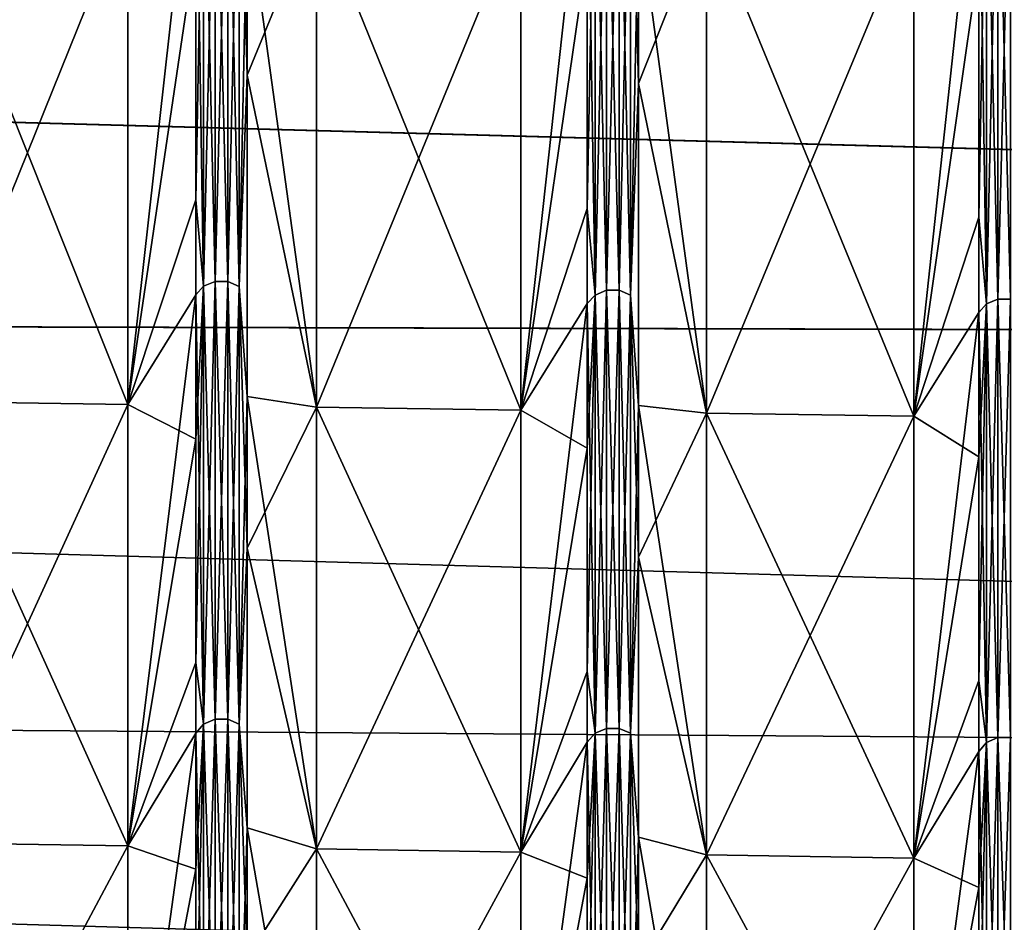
# Model space of a CAD drawing. Header units: metres. Extents: x -31 to 116, y -84 to 84.
# Tile 391 of 656: x 58.98 to 64.21, y -55.06 to -50.27. Entities that reach past the tile are written whole.
import ezdxf

# ---------------------------------------------------------------- set-up
doc = ezdxf.new("R2010")
doc.units = ezdxf.units.M
doc.layers.add('solid_80010000GA_11_1', color=7, linetype='CONTINUOUS')

msp = doc.modelspace()

# ---------------------------------------------------------------- linework, layer by layer
at = {"layer": 'solid_80010000GA_11_1'}
for points in [[(60.149567, -49.037842, 35.628075), (60.190956, -50.559601, 33.529545), (60.190956, -47.724346, 37.455181)], [(60.560387, -49.662849, 36.20578), (60.190956, -47.724346, 37.455181), (60.190956, -50.559601, 33.529545)], [(62.228855, -49.08189, 35.66008), (62.270245, -50.605003, 33.559601), (62.270245, -47.767208, 37.488758)], [(62.631138, -49.692093, 36.227028), (62.270245, -47.767208, 37.488758), (62.270245, -50.605003, 33.559601)], [(59.960613, -49.037735, 35.628002), (59.919064, -49.868526, 34.549004), (59.919064, -51.222973, 32.507088)], [(59.960613, -51.681911, 31.670715), (59.960613, -49.037735, 35.628002), (59.919064, -51.222973, 32.507088)], [(59.960613, -49.037735, -35.628002), (59.960613, -51.681911, -31.670715), (59.919064, -49.080761, -35.65926)], [(60.021336, -49.01379, 35.610603), (59.960613, -49.037735, 35.628002), (59.960613, -51.681911, 31.670715)], [(60.021336, -51.656673, 31.655251), (60.021336, -49.01379, 35.610603), (59.960613, -51.681911, 31.670715)], [(60.021336, -49.01379, -35.610603), (60.021336, -51.656673, -31.655251), (59.960613, -49.037735, -35.628002)], [(60.021336, -51.656673, -31.655251), (59.960613, -51.681911, -31.670715), (59.960613, -49.037735, -35.628002)], [(60.088886, -49.013828, 35.61063), (60.021336, -49.01379, 35.610603), (60.021336, -51.656673, 31.655251)], [(60.088886, -51.656712, -31.655273), (60.021336, -51.656673, -31.655251), (60.021336, -49.01379, -35.610603)], [(60.088886, -49.013828, -35.61063), (60.088886, -51.656712, -31.655273), (60.021336, -49.01379, -35.610603)], [(60.088886, -51.656712, 31.655273), (60.088886, -49.013828, 35.61063), (60.021336, -51.656673, 31.655251)], [(60.149567, -49.037842, 35.628075), (60.088886, -49.013828, 35.61063), (60.088886, -51.656712, 31.655273)], [(60.149567, -51.682018, -31.670782), (60.088886, -51.656712, -31.655273), (60.088886, -49.013828, -35.61063)], [(60.149567, -49.037842, -35.628075), (60.149567, -51.682018, -31.670782), (60.088886, -49.013828, -35.61063)], [(60.149567, -51.682018, 31.670782), (60.149567, -49.037842, 35.628075), (60.088886, -51.656712, 31.655273)], [(60.149567, -49.037842, -35.628075), (60.190956, -49.645103, -34.869289), (60.149567, -51.682018, -31.670782)], [(60.149567, -51.682018, 31.670782), (60.190956, -50.559601, 33.529545), (60.149567, -49.037842, 35.628075)], [(62.10062, -49.057838, 35.642609), (62.039902, -49.081787, 35.660004), (62.039902, -51.728336, 31.699163)], [(62.10062, -51.703098, 31.683699), (62.10062, -49.057838, 35.642609), (62.039902, -51.728336, 31.699163)], [(62.10062, -49.057838, -35.642609), (62.10062, -51.703098, -31.683699), (62.039902, -49.081787, -35.660004)], [(62.168175, -49.057877, 35.642635), (62.10062, -49.057838, 35.642609), (62.10062, -51.703098, 31.683699)], [(62.168175, -51.703136, -31.683723), (62.10062, -51.703098, -31.683699), (62.10062, -49.057838, -35.642609)], [(62.168175, -49.057877, -35.642635), (62.168175, -51.703136, -31.683723), (62.10062, -49.057838, -35.642609)], [(62.168175, -51.703136, 31.683723), (62.168175, -49.057877, 35.642635), (62.10062, -51.703098, 31.683699)], [(62.228855, -49.08189, 35.66008), (62.168175, -49.057877, 35.642635), (62.168175, -51.703136, 31.683723)], [(62.228855, -51.728443, -31.699232), (62.168175, -51.703136, -31.683723), (62.168175, -49.057877, -35.642635)], [(62.228855, -49.08189, -35.66008), (62.228855, -51.728443, -31.699232), (62.168175, -49.057877, -35.642635)], [(59.557796, -52.309296, -32.231106), (59.919064, -49.080761, -35.65926), (59.919064, -51.727253, -31.698502)], [(59.557796, -52.309296, -32.231106), (59.557796, -49.648693, -36.195496), (59.919064, -49.080761, -35.65926)], [(59.960613, -51.681911, -31.670715), (59.919064, -51.727253, -31.698502), (59.919064, -49.080761, -35.65926)], [(62.039902, -49.081787, 35.660004), (61.998352, -49.913284, 34.580009), (61.998352, -51.268944, 32.536263)], [(62.039902, -51.728336, 31.699163), (62.039902, -49.081787, 35.660004), (61.998352, -51.268944, 32.536263)], [(62.039902, -49.081787, -35.660004), (62.039902, -51.728336, -31.699163), (61.998352, -49.124809, -35.691261)], [(62.10062, -51.703098, -31.683699), (62.039902, -51.728336, -31.699163), (62.039902, -49.081787, -35.660004)], [(62.228855, -51.728443, 31.699232), (62.228855, -49.08189, 35.66008), (62.168175, -51.703136, 31.683723)], [(62.228855, -49.08189, -35.66008), (62.270245, -49.689651, -34.900597), (62.228855, -51.728443, -31.699232)], [(62.228855, -51.728443, 31.699232), (62.270245, -50.605003, 33.559601), (62.228855, -49.08189, 35.66008)], [(64.179909, -49.101891, 35.67461), (64.119186, -49.125835, 35.692009), (64.119186, -51.774761, 31.727613)], [(64.179909, -51.749523, 31.712149), (64.179909, -49.101891, 35.67461), (64.119186, -51.774761, 31.727613)], [(64.179909, -49.101891, -35.67461), (64.179909, -51.749523, -31.712149), (64.119186, -49.125835, -35.692009)], [(64.247459, -49.101925, 35.674637), (64.179909, -49.101891, 35.67461), (64.179909, -51.749523, 31.712149)], [(64.247459, -51.749561, -31.712172), (64.179909, -51.749523, -31.712149), (64.179909, -49.101891, -35.67461)], [(64.247459, -49.101925, -35.674637), (64.247459, -51.749561, -31.712172), (64.179909, -49.101891, -35.67461)], [(64.247459, -51.749561, 31.712172), (64.247459, -49.101925, 35.674637), (64.179909, -51.749523, 31.712149)], [(61.645481, -52.340366, -32.250145), (61.998352, -49.124809, -35.691261), (61.998352, -51.773678, -31.72695)], [(61.645481, -52.340366, -32.250145), (61.645481, -49.678173, -36.216915), (61.998352, -49.124809, -35.691261)], [(62.039902, -51.728336, -31.699163), (61.998352, -51.773678, -31.72695), (61.998352, -49.124809, -35.691261)], [(64.119186, -49.125835, 35.692009), (64.077637, -49.958038, 34.611019), (64.077637, -51.314919, 32.565437)], [(64.119186, -51.774761, 31.727613), (64.119186, -49.125835, 35.692009), (64.077637, -51.314919, 32.565437)], [(64.119186, -49.125835, -35.692009), (64.119186, -51.774761, -31.727613), (64.077637, -49.168858, -35.723267)], [(64.179909, -51.749523, -31.712149), (64.119186, -51.774761, -31.727613), (64.119186, -49.125835, -35.692009)], [(63.733166, -52.371437, -32.269184), (64.077637, -49.168858, -35.723267), (64.077637, -51.820103, -31.7554)], [(63.733166, -52.371437, -32.269184), (63.733166, -49.707657, -36.238335), (64.077637, -49.168858, -35.723267)], [(64.119186, -51.774761, -31.727613), (64.077637, -51.820103, -31.7554), (64.077637, -49.168858, -35.723267)], [(12.5, -49.54129, 31.355318), (103, -49.348675, 35.856754), (103, -52.012264, 31.870413)], [(12.5, -49.541309, -31.355293), (103, -52.015404, -31.86529), (103, -49.354969, -35.848087)], [(12.5, -51.775623, 27.509621), (12.5, -49.54129, 31.355318), (103, -52.012264, 31.870413)], [(12.5, -49.541309, -31.355293), (12.5, -51.775642, -27.509588), (103, -52.015404, -31.86529)], [(59.557796, -49.648693, 36.195496), (58.489632, -49.63361, 36.184536), (58.489632, -52.2934, 32.221363)], [(59.557796, -52.309296, -32.231106), (58.489632, -52.2934, -32.221363), (58.489632, -49.63361, -36.184536)], [(59.557796, -52.309296, -32.231106), (58.489632, -49.63361, -36.184536), (59.557796, -49.648693, -36.195496)], [(59.557796, -49.648693, 36.195496), (58.489632, -52.2934, 32.221363), (59.557796, -52.309296, 32.231106)], [(59.557796, -49.648693, 36.195496), (59.557796, -52.309296, 32.231106), (59.919064, -49.868526, 34.549004)], [(60.149567, -51.682018, -31.670782), (60.190956, -49.645103, -34.869289), (60.190956, -52.267185, -30.800083)], [(60.560387, -52.324219, -32.24025), (60.190956, -52.267185, -30.800083), (60.190956, -49.645103, -34.869289)], [(60.560387, -49.662849, -36.20578), (60.560387, -52.324219, -32.24025), (60.190956, -49.645103, -34.869289)], [(60.560387, -52.324219, 32.24025), (60.560387, -49.662849, 36.20578), (60.190956, -50.559601, 33.529545)], [(61.645481, -49.678173, 36.216915), (60.560387, -49.662849, 36.20578), (60.560387, -52.324219, 32.24025)], [(61.645481, -52.340366, -32.250145), (60.560387, -52.324219, -32.24025), (60.560387, -49.662849, -36.20578)], [(61.645481, -52.340366, -32.250145), (60.560387, -49.662849, -36.20578), (61.645481, -49.678173, -36.216915)], [(61.645481, -49.678173, 36.216915), (60.560387, -52.324219, 32.24025), (61.645481, -52.340366, 32.250145)], [(61.645481, -49.678173, 36.216915), (61.645481, -52.340366, 32.250145), (61.998352, -49.913284, 34.580009)], [(62.228855, -51.728443, -31.699232), (62.270245, -49.689651, -34.900597), (62.270245, -52.314087, -30.82774)], [(62.631138, -52.355038, -32.259132), (62.270245, -52.314087, -30.82774), (62.270245, -49.689651, -34.900597)], [(62.631138, -49.692093, -36.227028), (62.631138, -52.355038, -32.259132), (62.270245, -49.689651, -34.900597)], [(62.631138, -52.355038, 32.259132), (62.631138, -49.692093, 36.227028), (62.270245, -50.605003, 33.559601)], [(63.733166, -49.707657, 36.238335), (62.631138, -49.692093, 36.227028), (62.631138, -52.355038, 32.259132)], [(63.733166, -52.371437, -32.269184), (62.631138, -52.355038, -32.259132), (62.631138, -49.692093, -36.227028)], [(63.733166, -52.371437, -32.269184), (62.631138, -49.692093, -36.227028), (63.733166, -49.707657, -36.238335)], [(63.733166, -49.707657, 36.238335), (62.631138, -52.355038, 32.259132), (63.733166, -52.371437, 32.269184)], [(63.733166, -49.707657, 36.238335), (63.733166, -52.371437, 32.269184), (64.077637, -49.958038, 34.611019)], [(59.557796, -52.309296, 32.231106), (59.919064, -51.222973, 32.507088), (59.919064, -49.868526, 34.549004)], [(61.645481, -52.340366, 32.250145), (61.998352, -51.268944, 32.536263), (61.998352, -49.913284, 34.580009)], [(63.733166, -52.371437, 32.269184), (64.077637, -51.314919, 32.565437), (64.077637, -49.958038, 34.611019)], [(60.149567, -51.682018, 31.670782), (60.190956, -53.072948, 29.389893), (60.190956, -50.559601, 33.529545)], [(60.560387, -52.324219, 32.24025), (60.190956, -50.559601, 33.529545), (60.190956, -53.072948, 29.389893)], [(62.228855, -51.728443, 31.699232), (62.270245, -53.120598, 29.416237), (62.270245, -50.605003, 33.559601)], [(62.631138, -52.355038, 32.259132), (62.270245, -50.605003, 33.559601), (62.270245, -53.120598, 29.416237)], [(59.557796, -52.309296, 32.231106), (59.919064, -52.493858, 30.412142), (59.919064, -51.222973, 32.507088)], [(59.960613, -51.681911, 31.670715), (59.919064, -51.222973, 32.507088), (59.919064, -52.493858, 30.412142)], [(61.645481, -52.340366, 32.250145), (61.998352, -52.540974, 30.439436), (61.998352, -51.268944, 32.536263)], [(62.039902, -51.728336, 31.699163), (61.998352, -51.268944, 32.536263), (61.998352, -52.540974, 30.439436)], [(63.733166, -52.371437, 32.269184), (64.077637, -52.588085, 30.466732), (64.077637, -51.314919, 32.565437)], [(64.119186, -51.774761, 31.727613), (64.077637, -51.314919, 32.565437), (64.077637, -52.588085, 30.466732)], [(60.021336, -51.656673, 31.655251), (59.960613, -51.681911, 31.670715), (59.960613, -54.007446, 27.518169)], [(60.021336, -53.981075, 27.504732), (60.021336, -51.656673, 31.655251), (59.960613, -54.007446, 27.518169)], [(60.021336, -51.656673, -31.655251), (60.021336, -53.981075, -27.504732), (59.960613, -51.681911, -31.670715)], [(60.088886, -51.656712, 31.655273), (60.021336, -51.656673, 31.655251), (60.021336, -53.981075, 27.504732)], [(60.088886, -53.981117, -27.504753), (60.021336, -53.981075, -27.504732), (60.021336, -51.656673, -31.655251)], [(60.088886, -51.656712, -31.655273), (60.088886, -53.981117, -27.504753), (60.021336, -51.656673, -31.655251)], [(60.088886, -53.981117, 27.504753), (60.088886, -51.656712, 31.655273), (60.021336, -53.981075, 27.504732)], [(60.149567, -51.682018, 31.670782), (60.088886, -51.656712, 31.655273), (60.088886, -53.981117, 27.504753)], [(60.149567, -54.007561, -27.518227), (60.088886, -53.981117, -27.504753), (60.088886, -51.656712, -31.655273)], [(60.149567, -51.682018, -31.670782), (60.149567, -54.007561, -27.518227), (60.088886, -51.656712, -31.655273)], [(59.557796, -54.654041, -28.072092), (59.919064, -51.727253, -31.698502), (59.919064, -54.054832, -27.542313)], [(59.557796, -54.654041, -28.072092), (59.557796, -52.309296, -32.231106), (59.919064, -51.727253, -31.698502)], [(59.960613, -51.681911, 31.670715), (59.919064, -52.493858, 30.412142), (59.919064, -53.679115, 28.267586)], [(59.960613, -54.007446, 27.518169), (59.960613, -51.681911, 31.670715), (59.919064, -53.679115, 28.267586)], [(59.960613, -51.681911, -31.670715), (59.960613, -54.007446, -27.518169), (59.919064, -51.727253, -31.698502)], [(59.960613, -54.007446, -27.518169), (59.919064, -54.054832, -27.542313), (59.919064, -51.727253, -31.698502)], [(60.021336, -53.981075, -27.504732), (59.960613, -54.007446, -27.518169), (59.960613, -51.681911, -31.670715)], [(60.149567, -54.007561, 27.518227), (60.149567, -51.682018, 31.670782), (60.088886, -53.981117, 27.504753)], [(60.149567, -51.682018, -31.670782), (60.190956, -52.267185, -30.800083), (60.149567, -54.007561, -27.518227)], [(60.149567, -54.007561, 27.518227), (60.190956, -53.072948, 29.389893), (60.149567, -51.682018, 31.670782)], [(62.10062, -51.703098, 31.683699), (62.039902, -51.728336, 31.699163), (62.039902, -54.055962, 27.542889)], [(62.10062, -54.029587, 27.529449), (62.10062, -51.703098, 31.683699), (62.039902, -54.055962, 27.542889)], [(62.10062, -51.703098, -31.683699), (62.10062, -54.029587, -27.529449), (62.039902, -51.728336, -31.699163)], [(62.168175, -51.703136, 31.683723), (62.10062, -51.703098, 31.683699), (62.10062, -54.029587, 27.529449)], [(62.168175, -54.029629, -27.52947), (62.10062, -54.029587, -27.529449), (62.10062, -51.703098, -31.683699)], [(62.168175, -51.703136, -31.683723), (62.168175, -54.029629, -27.52947), (62.10062, -51.703098, -31.683699)], [(62.168175, -54.029629, 27.52947), (62.168175, -51.703136, 31.683723), (62.10062, -54.029587, 27.529449)], [(62.228855, -51.728443, 31.699232), (62.168175, -51.703136, 31.683723), (62.168175, -54.029629, 27.52947)], [(62.228855, -54.056076, -27.542946), (62.168175, -54.029629, -27.52947), (62.168175, -51.703136, -31.683723)], [(62.228855, -51.728443, -31.699232), (62.228855, -54.056076, -27.542946), (62.168175, -51.703136, -31.683723)], [(12.5, -51.775623, 27.509621), (103, -52.012264, 31.870413), (103, -54.352322, 27.691591)], [(12.5, -53.711914, 23.505838), (12.5, -51.775623, 27.509621), (103, -54.352322, 27.691591)], [(12.5, -51.775642, -27.509588), (103, -54.35323, -27.689806), (103, -52.015404, -31.86529)], [(12.5, -51.775642, -27.509588), (12.5, -53.711929, -23.505802), (103, -54.35323, -27.689806)], [(61.645481, -54.686512, -28.088636), (61.998352, -51.773678, -31.72695), (61.998352, -54.103344, -27.56703)], [(61.645481, -54.686512, -28.088636), (61.645481, -52.340366, -32.250145), (61.998352, -51.773678, -31.72695)], [(62.039902, -51.728336, 31.699163), (61.998352, -52.540974, 30.439436), (61.998352, -53.727291, 28.292955)], [(62.039902, -54.055962, 27.542889), (62.039902, -51.728336, 31.699163), (61.998352, -53.727291, 28.292955)], [(62.039902, -51.728336, -31.699163), (62.039902, -54.055962, -27.542889), (61.998352, -51.773678, -31.72695)], [(62.039902, -54.055962, -27.542889), (61.998352, -54.103344, -27.56703), (61.998352, -51.773678, -31.72695)], [(62.10062, -54.029587, -27.529449), (62.039902, -54.055962, -27.542889), (62.039902, -51.728336, -31.699163)], [(62.228855, -54.056076, 27.542946), (62.228855, -51.728443, 31.699232), (62.168175, -54.029629, 27.52947)], [(62.228855, -51.728443, -31.699232), (62.270245, -52.314087, -30.82774), (62.228855, -54.056076, -27.542946)], [(62.228855, -54.056076, 27.542946), (62.270245, -53.120598, 29.416237), (62.228855, -51.728443, 31.699232)], [(64.119186, -51.774761, 31.727613), (64.077637, -52.588085, 30.466732), (64.077637, -53.775467, 28.318325)], [(64.119186, -54.104473, 27.567606), (64.119186, -51.774761, 31.727613), (64.077637, -53.775467, 28.318325)], [(64.119186, -51.774761, -31.727613), (64.119186, -54.104473, -27.567606), (64.077637, -51.820103, -31.7554)], [(64.179909, -51.749523, 31.712149), (64.119186, -51.774761, 31.727613), (64.119186, -54.104473, 27.567606)], [(64.179909, -54.078102, 27.554169), (64.179909, -51.749523, 31.712149), (64.119186, -54.104473, 27.567606)], [(64.179909, -51.749523, -31.712149), (64.179909, -54.078102, -27.554169), (64.119186, -51.774761, -31.727613)], [(64.179909, -54.078102, -27.554169), (64.119186, -54.104473, -27.567606), (64.119186, -51.774761, -31.727613)], [(64.247459, -51.749561, 31.712172), (64.179909, -51.749523, 31.712149), (64.179909, -54.078102, 27.554169)], [(64.247459, -54.078144, -27.55419), (64.179909, -54.078102, -27.554169), (64.179909, -51.749523, -31.712149)], [(64.247459, -51.749561, -31.712172), (64.247459, -54.078144, -27.55419), (64.179909, -51.749523, -31.712149)], [(64.247459, -54.078144, 27.55419), (64.247459, -51.749561, 31.712172), (64.179909, -54.078102, 27.554169)], [(63.733166, -54.718979, -28.105181), (64.077637, -51.820103, -31.7554), (64.077637, -54.151859, -27.591749)], [(63.733166, -54.718979, -28.105181), (63.733166, -52.371437, -32.269184), (64.077637, -51.820103, -31.7554)], [(64.119186, -54.104473, -27.567606), (64.077637, -54.151859, -27.591749), (64.077637, -51.820103, -31.7554)], [(59.557796, -52.309296, 32.231106), (58.489632, -52.2934, 32.221363), (58.489632, -54.637428, 28.063627)], [(59.557796, -54.654041, -28.072092), (58.489632, -54.637428, -28.063627), (58.489632, -52.2934, -32.221363)], [(59.557796, -54.654041, -28.072092), (58.489632, -52.2934, -32.221363), (59.557796, -52.309296, -32.231106)], [(60.149567, -54.007561, -27.518227), (60.190956, -52.267185, -30.800083), (60.190956, -54.558426, -26.530769)], [(60.560387, -54.669636, -28.080038), (60.190956, -54.558426, -26.530769), (60.190956, -52.267185, -30.800083)], [(60.560387, -52.324219, -32.24025), (60.560387, -54.669636, -28.080038), (60.190956, -52.267185, -30.800083)], [(59.557796, -52.309296, 32.231106), (58.489632, -54.637428, 28.063627), (59.557796, -54.654041, 28.072092)], [(59.557796, -52.309296, 32.231106), (59.557796, -54.654041, 28.072092), (59.919064, -52.493858, 30.412142)], [(60.560387, -54.669636, 28.080038), (60.560387, -52.324219, 32.24025), (60.190956, -53.072948, 29.389893)], [(61.645481, -52.340366, 32.250145), (60.560387, -52.324219, 32.24025), (60.560387, -54.669636, 28.080038)], [(61.645481, -54.686512, -28.088636), (60.560387, -54.669636, -28.080038), (60.560387, -52.324219, -32.24025)], [(61.645481, -54.686512, -28.088636), (60.560387, -52.324219, -32.24025), (61.645481, -52.340366, -32.250145)], [(61.645481, -52.340366, 32.250145), (60.560387, -54.669636, 28.080038), (61.645481, -54.686512, 28.088636)], [(61.645481, -52.340366, 32.250145), (61.645481, -54.686512, 28.088636), (61.998352, -52.540974, 30.439436)], [(62.228855, -54.056076, -27.542946), (62.270245, -52.314087, -30.82774), (62.270245, -54.607391, -26.554583)], [(62.631138, -54.701839, -28.096447), (62.270245, -54.607391, -26.554583), (62.270245, -52.314087, -30.82774)], [(62.631138, -52.355038, -32.259132), (62.631138, -54.701839, -28.096447), (62.270245, -52.314087, -30.82774)], [(62.631138, -54.701839, 28.096447), (62.631138, -52.355038, 32.259132), (62.270245, -53.120598, 29.416237)], [(63.733166, -52.371437, 32.269184), (62.631138, -52.355038, 32.259132), (62.631138, -54.701839, 28.096447)], [(63.733166, -54.718979, -28.105181), (62.631138, -54.701839, -28.096447), (62.631138, -52.355038, -32.259132)], [(63.733166, -54.718979, -28.105181), (62.631138, -52.355038, -32.259132), (63.733166, -52.371437, -32.269184)], [(63.733166, -52.371437, 32.269184), (62.631138, -54.701839, 28.096447), (63.733166, -54.718979, 28.105181)], [(63.733166, -52.371437, 32.269184), (63.733166, -54.718979, 28.105181), (64.077637, -52.588085, 30.466732)], [(59.557796, -54.654041, 28.072092), (59.919064, -53.679115, 28.267586), (59.919064, -52.493858, 30.412142)], [(61.645481, -54.686512, 28.088636), (61.998352, -53.727291, 28.292955), (61.998352, -52.540974, 30.439436)], [(63.733166, -54.718979, 28.105181), (64.077637, -53.775467, 28.318325), (64.077637, -52.588085, 30.466732)], [(60.149567, -54.007561, 27.518227), (60.190956, -55.24876, 25.061487), (60.190956, -53.072948, 29.389893)], [(60.560387, -54.669636, 28.080038), (60.190956, -53.072948, 29.389893), (60.190956, -55.24876, 25.061487)], [(62.228855, -54.056076, 27.542946), (62.270245, -55.298359, 25.083952), (62.270245, -53.120598, 29.416237)], [(62.631138, -54.701839, 28.096447), (62.270245, -53.120598, 29.416237), (62.270245, -55.298359, 25.083952)], [(12.5, -53.711914, 23.505838), (103, -54.352322, 27.691591), (103, -56.357498, 23.341595)], [(12.5, -55.339149, 19.366802), (12.5, -53.711914, 23.505838), (103, -56.357498, 23.341595)], [(12.5, -53.711929, -23.505802), (103, -56.357452, -23.341688), (103, -54.35323, -27.689806)], [(12.5, -53.711929, -23.505802), (12.5, -55.339161, -19.366768), (103, -56.357452, -23.341688)], [(59.557796, -54.654041, 28.072092), (59.919064, -54.776802, 26.076918), (59.919064, -53.679115, 28.267586)], [(59.960613, -54.007446, 27.518169), (59.919064, -53.679115, 28.267586), (59.919064, -54.776802, 26.076918)], [(61.645481, -54.686512, 28.088636), (61.998352, -54.825962, 26.100321), (61.998352, -53.727291, 28.292955)], [(62.039902, -54.055962, 27.542889), (61.998352, -53.727291, 28.292955), (61.998352, -54.825962, 26.100321)], [(63.733166, -54.718979, 28.105181), (64.077637, -54.875126, 26.123726), (64.077637, -53.775467, 28.318325)], [(64.119186, -54.104473, 27.567606), (64.077637, -53.775467, 28.318325), (64.077637, -54.875126, 26.123726)], [(59.960613, -54.007446, 27.518169), (59.919064, -54.776802, 26.076918), (59.919064, -55.785133, 23.84371)], [(59.960613, -56.000011, 23.195965), (59.960613, -54.007446, 27.518169), (59.919064, -55.785133, 23.84371)], [(59.960613, -54.007446, -27.518169), (59.960613, -56.000011, -23.195965), (59.919064, -54.054832, -27.542313)], [(60.021336, -53.981075, 27.504732), (59.960613, -54.007446, 27.518169), (59.960613, -56.000011, 23.195965)], [(60.021336, -55.972664, 23.184637), (60.021336, -53.981075, 27.504732), (59.960613, -56.000011, 23.195965)], [(60.021336, -53.981075, -27.504732), (60.021336, -55.972664, -23.184637), (59.960613, -54.007446, -27.518169)], [(60.021336, -55.972664, -23.184637), (59.960613, -56.000011, -23.195965), (59.960613, -54.007446, -27.518169)], [(60.088886, -53.981117, 27.504753), (60.021336, -53.981075, 27.504732), (60.021336, -55.972664, 23.184637)], [(60.088886, -55.97271, -23.184654), (60.021336, -55.972664, -23.184637), (60.021336, -53.981075, -27.504732)], [(60.088886, -53.981117, -27.504753), (60.088886, -55.97271, -23.184654), (60.021336, -53.981075, -27.504732)], [(60.088886, -55.97271, 23.184654), (60.088886, -53.981117, 27.504753), (60.021336, -55.972664, 23.184637)], [(60.149567, -54.007561, 27.518227), (60.088886, -53.981117, 27.504753), (60.088886, -55.97271, 23.184654)], [(60.149567, -56.00013, -23.196014), (60.088886, -55.97271, -23.184654), (60.088886, -53.981117, -27.504753)], [(60.149567, -54.007561, -27.518227), (60.149567, -56.00013, -23.196014), (60.088886, -53.981117, -27.504753)], [(60.149567, -56.00013, 23.196014), (60.149567, -54.007561, 27.518227), (60.088886, -55.97271, 23.184654)], [(60.149567, -54.007561, -27.518227), (60.190956, -54.558426, -26.530769), (60.149567, -56.00013, -23.196014)], [(60.149567, -56.00013, 23.196014), (60.190956, -55.24876, 25.061487), (60.149567, -54.007561, 27.518227)], [(59.557796, -56.66877, -23.743572), (59.919064, -54.054832, -27.542313), (59.919064, -56.049141, -23.216314)], [(59.557796, -56.66877, -23.743572), (59.557796, -54.654041, -28.072092), (59.919064, -54.054832, -27.542313)], [(59.960613, -56.000011, -23.195965), (59.919064, -56.049141, -23.216314), (59.919064, -54.054832, -27.542313)], [(62.039902, -54.055962, 27.542889), (61.998352, -54.825962, 26.100321), (61.998352, -55.835201, 23.86511)], [(62.039902, -56.050316, 23.216801), (62.039902, -54.055962, 27.542889), (61.998352, -55.835201, 23.86511)], [(62.039902, -54.055962, -27.542889), (62.039902, -56.050316, -23.216801), (61.998352, -54.103344, -27.56703)], [(62.10062, -54.029587, 27.529449), (62.039902, -54.055962, 27.542889), (62.039902, -56.050316, 23.216801)], [(62.10062, -56.022968, 23.205473), (62.10062, -54.029587, 27.529449), (62.039902, -56.050316, 23.216801)], [(62.10062, -54.029587, -27.529449), (62.10062, -56.022968, -23.205473), (62.039902, -54.055962, -27.542889)], [(62.10062, -56.022968, -23.205473), (62.039902, -56.050316, -23.216801), (62.039902, -54.055962, -27.542889)], [(62.168175, -54.029629, 27.52947), (62.10062, -54.029587, 27.529449), (62.10062, -56.022968, 23.205473)], [(62.168175, -56.02301, -23.205492), (62.10062, -56.022968, -23.205473), (62.10062, -54.029587, -27.529449)], [(62.168175, -54.029629, -27.52947), (62.168175, -56.02301, -23.205492), (62.10062, -54.029587, -27.529449)], [(62.168175, -56.02301, 23.205492), (62.168175, -54.029629, 27.52947), (62.10062, -56.022968, 23.205473)], [(62.228855, -54.056076, 27.542946), (62.168175, -54.029629, 27.52947), (62.168175, -56.02301, 23.205492)], [(62.228855, -56.050434, -23.21685), (62.168175, -56.02301, -23.205492), (62.168175, -54.029629, -27.52947)], [(62.228855, -54.056076, -27.542946), (62.228855, -56.050434, -23.21685), (62.168175, -54.029629, -27.52947)], [(62.228855, -56.050434, 23.21685), (62.228855, -54.056076, 27.542946), (62.168175, -56.02301, 23.205492)], [(62.228855, -54.056076, -27.542946), (62.270245, -54.607391, -26.554583), (62.228855, -56.050434, -23.21685)], [(62.228855, -56.050434, 23.21685), (62.270245, -55.298359, 25.083952), (62.228855, -54.056076, 27.542946)], [(64.179909, -54.078102, 27.554169), (64.119186, -54.104473, 27.567606), (64.119186, -56.100616, 23.237637)], [(64.179909, -56.073273, 23.226311), (64.179909, -54.078102, 27.554169), (64.119186, -56.100616, 23.237637)], [(64.179909, -54.078102, -27.554169), (64.179909, -56.073273, -23.226311), (64.119186, -54.104473, -27.567606)], [(64.247459, -54.078144, 27.55419), (64.179909, -54.078102, 27.554169), (64.179909, -56.073273, 23.226311)], [(64.247459, -56.073315, -23.226328), (64.179909, -56.073273, -23.226311), (64.179909, -54.078102, -27.554169)], [(64.247459, -54.078144, -27.55419), (64.247459, -56.073315, -23.226328), (64.179909, -54.078102, -27.554169)], [(64.247459, -56.073315, 23.226328), (64.247459, -54.078144, 27.55419), (64.179909, -56.073273, 23.226311)], [(61.645481, -56.702435, -23.757519), (61.998352, -54.103344, -27.56703), (61.998352, -56.099445, -23.237152)], [(61.645481, -56.702435, -23.757519), (61.645481, -54.686512, -28.088636), (61.998352, -54.103344, -27.56703)], [(62.039902, -56.050316, -23.216801), (61.998352, -56.099445, -23.237152), (61.998352, -54.103344, -27.56703)], [(64.119186, -54.104473, 27.567606), (64.077637, -54.875126, 26.123726), (64.077637, -55.885265, 23.886509)], [(64.119186, -56.100616, 23.237637), (64.119186, -54.104473, 27.567606), (64.077637, -55.885265, 23.886509)], [(64.119186, -54.104473, -27.567606), (64.119186, -56.100616, -23.237637), (64.077637, -54.151859, -27.591749)], [(64.179909, -56.073273, -23.226311), (64.119186, -56.100616, -23.237637), (64.119186, -54.104473, -27.567606)], [(63.733166, -56.736103, -23.771463), (64.077637, -54.151859, -27.591749), (64.077637, -56.14975, -23.257988)], [(63.733166, -56.736103, -23.771463), (63.733166, -54.718979, -28.105181), (64.077637, -54.151859, -27.591749)], [(64.119186, -56.100616, -23.237637), (64.077637, -56.14975, -23.257988), (64.077637, -54.151859, -27.591749)], [(60.149567, -56.00013, -23.196014), (60.190956, -54.558426, -26.530769), (60.190956, -56.502396, -22.090332)], [(60.560387, -56.684937, -23.750271), (60.190956, -56.502396, -22.090332), (60.190956, -54.558426, -26.530769)], [(60.560387, -54.669636, -28.080038), (60.560387, -56.684937, -23.750271), (60.190956, -54.558426, -26.530769)], [(59.557796, -54.654041, 28.072092), (58.489632, -54.637428, 28.063627), (58.489632, -56.651543, 23.736437)], [(59.557796, -56.66877, -23.743572), (58.489632, -56.651543, -23.736437), (58.489632, -54.637428, -28.063627)], [(59.557796, -56.66877, -23.743572), (58.489632, -54.637428, -28.063627), (59.557796, -54.654041, -28.072092)], [(59.557796, -54.654041, 28.072092), (58.489632, -56.651543, 23.736437), (59.557796, -56.66877, 23.743572)], [(59.557796, -54.654041, 28.072092), (59.557796, -56.66877, 23.743572), (59.919064, -54.776802, 26.076918)], [(62.228855, -56.050434, -23.21685), (62.270245, -54.607391, -26.554583), (62.270245, -56.553108, -22.110159)], [(62.631138, -56.71833, -23.764103), (62.270245, -56.553108, -22.110159), (62.270245, -54.607391, -26.554583)], [(62.631138, -54.701839, -28.096447), (62.631138, -56.71833, -23.764103), (62.270245, -54.607391, -26.554583)], [(60.560387, -56.684937, 23.750271), (60.560387, -54.669636, 28.080038), (60.190956, -55.24876, 25.061487)], [(61.645481, -54.686512, 28.088636), (60.560387, -54.669636, 28.080038), (60.560387, -56.684937, 23.750271)], [(61.645481, -56.702435, -23.757519), (60.560387, -56.684937, -23.750271), (60.560387, -54.669636, -28.080038)], [(61.645481, -56.702435, -23.757519), (60.560387, -54.669636, -28.080038), (61.645481, -54.686512, -28.088636)], [(61.645481, -54.686512, 28.088636), (60.560387, -56.684937, 23.750271), (61.645481, -56.702435, 23.757519)], [(61.645481, -54.686512, 28.088636), (61.645481, -56.702435, 23.757519), (61.998352, -54.825962, 26.100321)], [(62.631138, -56.71833, 23.764103), (62.631138, -54.701839, 28.096447), (62.270245, -55.298359, 25.083952)], [(63.733166, -54.718979, 28.105181), (62.631138, -54.701839, 28.096447), (62.631138, -56.71833, 23.764103)], [(63.733166, -56.736103, -23.771463), (62.631138, -56.71833, -23.764103), (62.631138, -54.701839, -28.096447)], [(63.733166, -56.736103, -23.771463), (62.631138, -54.701839, -28.096447), (63.733166, -54.718979, -28.105181)], [(63.733166, -54.718979, 28.105181), (62.631138, -56.71833, 23.764103), (63.733166, -56.736103, 23.771463)], [(63.733166, -54.718979, 28.105181), (63.733166, -56.736103, 23.771463), (64.077637, -54.875126, 26.123726)], [(59.557796, -56.66877, 23.743572), (59.919064, -55.785133, 23.84371), (59.919064, -54.776802, 26.076918)], [(61.645481, -56.702435, 23.757519), (61.998352, -55.835201, 23.86511), (61.998352, -54.825962, 26.100321)], [(63.733166, -56.736103, 23.771463), (64.077637, -55.885265, 23.886509), (64.077637, -54.875126, 26.123726)]]:
    msp.add_3dface(points, dxfattribs=at)

doc.saveas('drawing.dxf')
